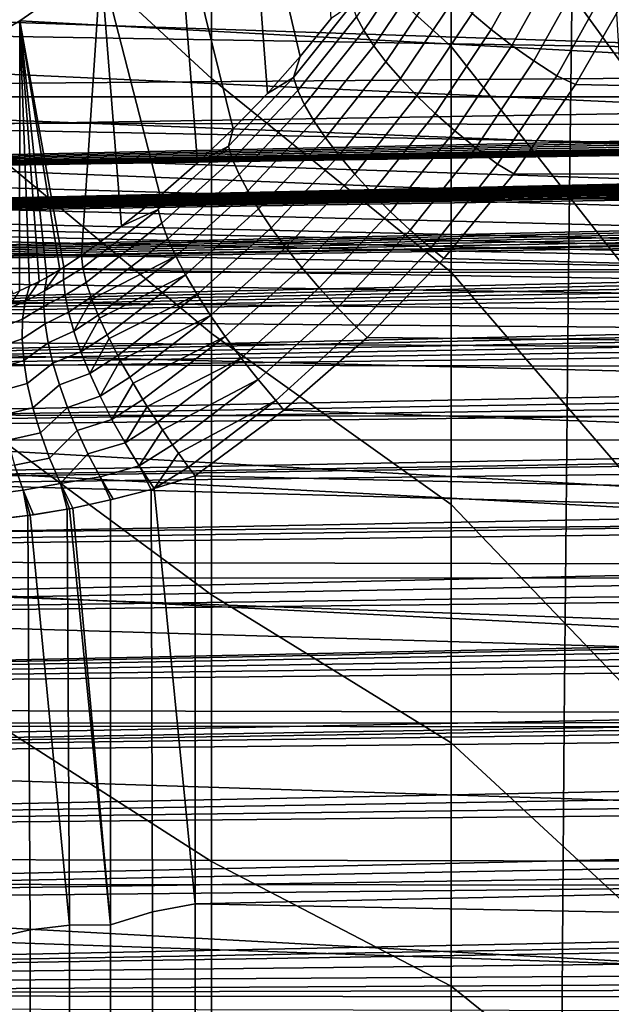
# Model space of a CAD drawing. Header units: metres. Extents: x -23 to 242, y -40 to 23.
# Tile 276 of 450: x 64.47 to 65.8, y 3.45 to 5.67. Entities that reach past the tile are written whole.
import ezdxf

# ---------------------------------------------------------------- set-up
doc = ezdxf.new("R2010")
doc.units = ezdxf.units.M
doc.layers.add('solid_10171013', color=7, linetype='CONTINUOUS')

msp = doc.modelspace()

# ---------------------------------------------------------------- linework, layer by layer
at = {"layer": 'solid_10171013'}
for points in [[(74.807503, 6.034672, 99.604744), (60.5, 7.953808, 94.444389), (60.5, 5.374982, 100.519722), (74.807503, 5.604868, 100.617302)], [(64.899643, 5.54031, 107.174217), (64.899643, 6.101546, 106.86364), (64.304695, 6.703187, 107.789162), (64.304695, 6.089264, 108.131805)], [(61.950001, 5.509885, 115.778069), (79.348846, 5.650169, 115.737411), (79.32534, 6.646879, 115.416168), (61.950001, 6.509772, 115.46376)], [(65.441788, 6.107495, 105.524101), (64.899643, 6.645425, 106.523582), (64.899643, 6.101546, 106.86364), (65.441788, 5.612864, 105.83979)], [(65.929909, 5.433555, 104.586517), (65.929909, 5.859554, 104.283371), (65.441788, 6.584416, 105.182243), (65.441788, 6.107495, 105.524101)], [(63.103245, 6.337586, 114.30481), (76.012917, 5.770648, 113.306557), (76.03054, 4.867699, 113.588341), (63.103245, 5.383677, 114.616074)], [(65.170746, 5.676451, 78.976006), (65.127357, 6.260394, 77.452431), (64.981644, 6.094599, 77.398735), (65.100502, 5.590195, 78.943642)], [(75.555367, 0.669542, 87.244743), (60.5, 0.566861, 87.486641), (60.5, 6.08989, 89.831032), (75.555367, 6.192572, 89.589127)], [(61.771606, 6.116589, 276.929626), (61.759327, 5.099345, 277.021484), (65.707359, 5.102013, 277.755066), (65.720222, 6.119699, 277.663574)], [(65.929909, 4.991906, 104.866371), (65.929909, 5.433555, 104.586517), (65.441788, 6.107495, 105.524101), (65.441788, 5.612864, 105.83979)], [(65.720222, 6.119699, 277.663574), (65.707359, 5.102013, 277.755066), (69.679573, 5.103489, 278.480865), (69.692673, 6.121391, 278.389343)], [(64.899643, 4.963313, 107.45443), (64.899643, 5.54031, 107.174217), (64.304695, 6.089264, 108.131805), (64.304695, 5.45788, 108.441086)], [(65.026482, 5.506855, 78.912285), (64.981644, 6.094599, 77.398735), (64.821892, 5.940114, 77.350128), (64.948807, 5.426555, 78.882027)], [(65.441788, 5.612864, 105.83979), (64.899643, 6.101546, 106.86364), (64.899643, 5.54031, 107.174217), (65.441788, 5.101955, 106.128387)], [(65.026482, 5.506855, 78.912285), (65.100502, 5.590195, 78.943642), (64.981644, 6.094599, 77.398735)], [(64.821892, 5.940114, 77.350128), (79.526909, 5.868989, 77.328209), (79.520798, 4.860824, 77.048141), (64.649666, 5.798499, 77.306778)], [(64.867699, 5.349565, 78.852776), (64.821892, 5.940114, 77.350128), (64.649666, 5.798499, 77.306778), (64.78334, 5.276063, 78.824509)], [(64.867699, 5.349565, 78.852776), (64.948807, 5.426555, 78.882027), (64.821892, 5.940114, 77.350128)], [(65.597588, 5.881966, 79.456955), (65.48938, 5.687457, 79.382622), (65.532753, 5.651077, 79.407501), (65.642715, 5.848817, 79.4832)], [(65.346481, 5.856271, 79.173386), (65.228065, 5.680299, 79.107132), (65.244484, 5.648803, 79.157753), (65.363586, 5.826021, 79.224533)], [(65.642715, 5.848817, 79.4832), (65.532753, 5.651077, 79.407501), (65.579674, 5.615107, 79.425613), (65.691551, 5.816354, 79.5028)], [(65.363586, 5.826021, 79.224533), (65.244484, 5.648803, 79.157753), (65.266724, 5.614599, 79.204216), (65.386833, 5.793505, 79.271713)], [(65.691551, 5.816354, 79.5028), (65.579674, 5.615107, 79.425613), (65.629433, 5.580096, 79.436684), (65.74337, 5.785073, 79.515457)], [(64.465919, 5.670644, 77.268608), (64.649666, 5.798499, 77.306778), (79.520798, 4.860824, 77.048141)], [(64.565933, 5.113607, 78.758278), (64.605431, 5.139841, 78.771278), (64.649666, 5.798499, 77.306778), (64.465919, 5.670644, 77.268608)], [(64.605431, 5.139841, 78.771278), (64.695862, 5.206119, 78.797325), (64.649666, 5.798499, 77.306778)], [(64.695862, 5.206119, 78.797325), (64.78334, 5.276063, 78.824509), (64.649666, 5.798499, 77.306778)], [(65.386833, 5.793505, 79.271713), (65.266724, 5.614599, 79.204216), (65.294449, 5.578208, 79.245819), (65.415855, 5.75922, 79.314209)], [(65.74337, 5.785073, 79.515457), (65.629433, 5.580096, 79.436684), (65.681252, 5.546579, 79.440544), (65.797371, 5.755453, 79.520973)], [(62.987411, 5.768645, 249.339935), (65.811676, 5.763672, 249.925919), (65.831726, 5.436752, 249.811005), (63.007412, 5.442066, 249.22316)], [(65.415855, 5.75922, 79.314209), (65.294449, 5.578208, 79.245819), (65.327232, 5.540189, 79.281921), (65.450211, 5.723689, 79.351372)], [(65.681252, 5.546579, 79.440544), (65.723808, 5.527064, 79.440346), (65.845261, 5.738226, 79.522224), (65.797371, 5.755453, 79.520973)], [(76.160423, 5.311224, 80.33065), (65.845261, 5.738226, 79.522224), (65.723808, 5.527064, 79.440346)], [(65.085014, 5.542775, 78.990898), (65.21772, 5.708604, 79.053139), (65.170746, 5.676451, 78.976006), (65.100502, 5.590195, 78.943642)], [(65.21772, 5.708604, 79.053139), (65.085014, 5.542775, 78.990898), (65.094856, 5.513639, 79.044548), (65.228065, 5.680299, 79.107132)], [(65.450211, 5.723689, 79.351372), (65.327232, 5.540189, 79.281921), (65.364571, 5.501122, 79.311981), (65.48938, 5.687457, 79.382622)], [(66.338516, 5.499023, 101.418304), (60.5, 5.499246, 101.417839), (60.5, 5.701145, 100.984077), (66.35743, 5.603839, 101.202835)], [(63.438198, 5.701145, 100.984077), (66.35743, 5.603839, 101.202835), (60.5, 5.701145, 100.984077)], [(63.438198, 5.701145, 100.984077), (66.376396, 5.701229, 100.983879), (66.35743, 5.603839, 101.202835)], [(65.48938, 5.687457, 79.382622), (65.364571, 5.501122, 79.311981), (65.405899, 5.461606, 79.335518), (65.532753, 5.651077, 79.407501)], [(64.272057, 5.557636, 77.235649), (64.465919, 5.670644, 77.268608), (79.520798, 4.860824, 77.048141)], [(64.450508, 5.053537, 78.696556), (64.465393, 5.059796, 78.706787), (64.465919, 5.670644, 77.268608), (64.272057, 5.557636, 77.235649)], [(64.465393, 5.059796, 78.706787), (64.488152, 5.070269, 78.721001), (64.465919, 5.670644, 77.268608)], [(64.556496, 5.107743, 78.754631), (64.565933, 5.113607, 78.758278), (64.465919, 5.670644, 77.268608)], [(64.526764, 5.090338, 78.741631), (64.556496, 5.107743, 78.754631), (64.465919, 5.670644, 77.268608)], [(64.509735, 5.08113, 78.733063), (64.526764, 5.090338, 78.741631), (64.465919, 5.670644, 77.268608)], [(64.488152, 5.070269, 78.721001), (64.509735, 5.08113, 78.733063), (64.465919, 5.670644, 77.268608)], [(65.228065, 5.680299, 79.107132), (65.094856, 5.513639, 79.044548), (65.110413, 5.480878, 79.094635), (65.244484, 5.648803, 79.157753)], [(61.950001, 4.495093, 116.039619), (79.371819, 4.638237, 116.006134), (79.348846, 5.650169, 115.737411), (61.950001, 5.509885, 115.778069)], [(65.244484, 5.648803, 79.157753), (65.110413, 5.480878, 79.094635), (65.131447, 5.444995, 79.140388), (65.266724, 5.614599, 79.204216)], [(65.532753, 5.651077, 79.407501), (65.405899, 5.461606, 79.335518), (65.450577, 5.422243, 79.352196), (65.579674, 5.615107, 79.425613)], [(65.266724, 5.614599, 79.204216), (65.131447, 5.444995, 79.140388), (65.157639, 5.406538, 79.181114), (65.294449, 5.578208, 79.245819)], [(65.579674, 5.615107, 79.425613), (65.450577, 5.422243, 79.352196), (65.497932, 5.383637, 79.36174), (65.629433, 5.580096, 79.436684)], [(74.805382, 5.593787, 100.643166), (74.807503, 5.604868, 100.617302), (60.5, 5.374982, 100.519722), (60.5, 5.282225, 100.727982)], [(74.79837, 5.582083, 100.669952), (74.805382, 5.593787, 100.643166), (60.5, 5.282225, 100.727982)], [(65.929909, 4.535879, 105.122124), (65.929909, 4.991906, 104.866371), (65.441788, 5.612864, 105.83979), (65.441788, 5.101955, 106.128387)], [(74.786461, 5.569749, 100.697647), (74.79837, 5.582083, 100.669952), (60.5, 5.282225, 100.727982)], [(74.76918, 5.557083, 100.725517), (74.786461, 5.569749, 100.697647), (60.5, 5.282225, 100.727982)], [(65.085014, 5.542775, 78.990898), (65.100502, 5.590195, 78.943642), (65.026482, 5.506855, 78.912285)], [(65.294449, 5.578208, 79.245819), (65.157639, 5.406538, 79.181114), (65.188583, 5.366096, 79.216194), (65.327232, 5.540189, 79.281921)], [(65.629433, 5.580096, 79.436684), (65.497932, 5.383637, 79.36174), (65.547234, 5.346378, 79.364014), (65.681252, 5.546579, 79.440544)], [(74.74678, 5.544189, 100.753342), (74.76918, 5.557083, 100.725517), (60.5, 5.282225, 100.727982)], [(64.069542, 5.460334, 77.207848), (64.272057, 5.557636, 77.235649), (79.520798, 4.860824, 77.048141)], [(74.733742, 5.537721, 100.767097), (74.74678, 5.544189, 100.753342), (60.5, 5.282225, 100.727982)], [(74.719505, 5.531236, 100.780762), (74.733742, 5.537721, 100.767097), (60.5, 5.282225, 100.727982)], [(74.704185, 5.524755, 100.794289), (74.719505, 5.531236, 100.780762), (60.5, 5.282225, 100.727982)], [(65.441788, 5.101955, 106.128387), (64.899643, 5.54031, 107.174217), (64.899643, 4.963313, 107.45443), (65.441788, 4.576251, 106.389076)], [(64.938438, 5.387524, 78.932373), (65.085014, 5.542775, 78.990898), (65.026482, 5.506855, 78.912285), (64.948807, 5.426555, 78.882027)], [(65.085014, 5.542775, 78.990898), (64.938438, 5.387524, 78.932373), (64.947624, 5.357529, 78.985657), (65.094856, 5.513639, 79.044548)], [(65.327232, 5.540189, 79.281921), (65.188583, 5.366096, 79.216194), (65.223808, 5.324286, 79.245087), (65.364571, 5.501122, 79.311981)], [(65.547234, 5.346378, 79.364014), (65.58371, 5.324828, 79.362434), (65.723808, 5.527064, 79.440346), (65.681252, 5.546579, 79.440544)], [(76.160423, 5.311224, 80.33065), (65.723808, 5.527064, 79.440346), (65.58371, 5.324828, 79.362434)], [(74.687798, 5.518289, 100.807655), (74.704185, 5.524755, 100.794289), (60.5, 5.282225, 100.727982)], [(74.670319, 5.511828, 100.820892), (74.687798, 5.518289, 100.807655), (60.5, 5.282225, 100.727982)], [(74.651794, 5.505362, 100.834015), (74.670319, 5.511828, 100.820892), (60.5, 5.282225, 100.727982)], [(74.632248, 5.498886, 100.847046), (74.651794, 5.505362, 100.834015), (60.5, 5.282225, 100.727982), (60.5, 5.182527, 100.932388)], [(65.094856, 5.513639, 79.044548), (64.947624, 5.357529, 78.985657), (64.962135, 5.323506, 79.03521), (65.110413, 5.480878, 79.094635)], [(66.300842, 5.267624, 101.837791), (60.5, 5.268757, 101.835869), (60.5, 5.499246, 101.417839), (66.319656, 5.386907, 101.630043)], [(66.338516, 5.499023, 101.418304), (66.319656, 5.386907, 101.630043), (60.5, 5.499246, 101.417839)], [(74.611656, 5.492406, 100.85997), (74.632248, 5.498886, 100.847046), (60.5, 5.182527, 100.932388)], [(74.590027, 5.485913, 100.87281), (74.611656, 5.492406, 100.85997), (60.5, 5.182527, 100.932388)], [(74.567375, 5.4794, 100.885574), (74.590027, 5.485913, 100.87281), (60.5, 5.182527, 100.932388)], [(65.110413, 5.480878, 79.094635), (64.962135, 5.323506, 79.03521), (64.981743, 5.285976, 79.080269), (65.131447, 5.444995, 79.140388)], [(65.364571, 5.501122, 79.311981), (65.223808, 5.324286, 79.245087), (65.262779, 5.281748, 79.267349), (65.405899, 5.461606, 79.335518)], [(74.543694, 5.472873, 100.898262), (74.567375, 5.4794, 100.885574), (60.5, 5.182527, 100.932388)], [(74.51899, 5.466327, 100.910873), (74.543694, 5.472873, 100.898262), (60.5, 5.182527, 100.932388)], [(74.493256, 5.459752, 100.923439), (74.51899, 5.466327, 100.910873), (60.5, 5.182527, 100.932388)], [(74.466492, 5.453148, 100.935951), (74.493256, 5.459752, 100.923439), (60.5, 5.182527, 100.932388)], [(63.859474, 5.379307, 77.185097), (64.069542, 5.460334, 77.207848), (79.520798, 4.860824, 77.048141)], [(65.405899, 5.461606, 79.335518), (65.262779, 5.281748, 79.267349), (65.304901, 5.239133, 79.282639), (65.450577, 5.422243, 79.352196)], [(74.438705, 5.446519, 100.94841), (74.466492, 5.453148, 100.935951), (60.5, 5.182527, 100.932388)], [(74.409897, 5.439865, 100.960815), (74.438705, 5.446519, 100.94841), (60.5, 5.182527, 100.932388)], [(74.384178, 5.433352, 100.972984), (74.409897, 5.439865, 100.960815), (60.5, 5.182527, 100.932388)], [(63.007412, 5.442066, 249.22316), (65.831726, 5.436752, 249.811005), (65.850571, 5.107436, 249.703018), (63.026211, 5.113017, 249.113358)], [(64.899643, 4.372197, 107.703476), (64.899643, 4.963313, 107.45443), (64.304695, 5.45788, 108.441086), (64.304695, 4.810846, 108.716125)], [(65.131447, 5.444995, 79.140388), (64.981743, 5.285976, 79.080269), (65.006149, 5.245514, 79.120148), (65.157639, 5.406538, 79.181114)], [(74.358162, 5.425789, 100.98719), (74.384178, 5.433352, 100.972984), (60.5, 5.182527, 100.932388)], [(74.331856, 5.417148, 101.003456), (74.358162, 5.425789, 100.98719), (60.5, 5.182527, 100.932388)], [(74.325378, 5.414858, 101.007759), (74.331856, 5.417148, 101.003456), (60.5, 5.182527, 100.932388)], [(74.305275, 5.407385, 101.021812), (74.325378, 5.414858, 101.007759), (60.5, 5.182527, 100.932388)], [(64.938438, 5.387524, 78.932373), (64.948807, 5.426555, 78.882027), (64.867699, 5.349565, 78.852776)], [(65.450577, 5.422243, 79.352196), (65.304901, 5.239133, 79.282639), (65.349518, 5.197093, 79.290733), (65.497932, 5.383637, 79.36174)], [(74.27832, 5.396658, 101.041908), (74.305275, 5.407385, 101.021812), (60.5, 5.182527, 100.932388)], [(74.250992, 5.385007, 101.063614), (74.27832, 5.396658, 101.041908), (60.5, 5.182527, 100.932388), (60.5, 5.075888, 101.132957)], [(65.157639, 5.406538, 79.181114), (65.006149, 5.245514, 79.120148), (65.034988, 5.202738, 79.154243), (65.188583, 5.366096, 79.216194)], [(74.223244, 5.37241, 101.086937), (74.250992, 5.385007, 101.063614), (60.5, 5.075888, 101.132957)], [(74.194954, 5.358943, 101.111679), (74.223244, 5.37241, 101.086937), (60.5, 5.075888, 101.132957)], [(63.103245, 5.383677, 114.616074), (76.03054, 4.867699, 113.588341), (76.047722, 3.95099, 113.821724), (63.103245, 4.41459, 114.876274)], [(63.643776, 5.315352, 77.167397), (63.859474, 5.379307, 77.185097), (79.520798, 4.860824, 77.048141)], [(64.779106, 5.244068, 78.877556), (64.938438, 5.387524, 78.932373), (64.867699, 5.349565, 78.852776), (64.78334, 5.276063, 78.824509)], [(64.938438, 5.387524, 78.932373), (64.779106, 5.244068, 78.877556), (64.787468, 5.213208, 78.930481), (64.947624, 5.357529, 78.985657)], [(65.497932, 5.383637, 79.36174), (65.349518, 5.197093, 79.290733), (65.395958, 5.156271, 79.291496), (65.547234, 5.346378, 79.364014)], [(74.166153, 5.344568, 101.137856), (74.194954, 5.358943, 101.111679), (60.5, 5.075888, 101.132957)], [(64.947624, 5.357529, 78.985657), (64.787468, 5.213208, 78.930481), (64.800735, 5.17795, 78.979523), (64.962135, 5.323506, 79.03521)], [(65.188583, 5.366096, 79.216194), (65.034988, 5.202738, 79.154243), (65.06781, 5.158302, 79.182022), (65.223808, 5.324286, 79.245087)], [(74.136726, 5.329298, 101.165405), (74.166153, 5.344568, 101.137856), (60.5, 5.075888, 101.132957)], [(74.106644, 5.313132, 101.194275), (74.136726, 5.329298, 101.165405), (60.5, 5.075888, 101.132957)], [(65.395958, 5.156271, 79.291496), (65.425789, 5.133147, 79.288712), (65.58371, 5.324828, 79.362434), (65.547234, 5.346378, 79.364014)], [(76.158722, 4.851502, 80.18454), (76.160423, 5.311224, 80.33065), (65.58371, 5.324828, 79.362434), (65.425789, 5.133147, 79.288712)], [(74.07589, 5.29604, 101.224472), (74.106644, 5.313132, 101.194275), (60.5, 5.075888, 101.132957)], [(63.423679, 5.26879, 77.154655), (63.643776, 5.315352, 77.167397), (79.520798, 4.860824, 77.048141)], [(64.962135, 5.323506, 79.03521), (64.800735, 5.17795, 78.979523), (64.818687, 5.138834, 79.023918), (64.981743, 5.285976, 79.080269)], [(65.223808, 5.324286, 79.245087), (65.06781, 5.158302, 79.182022), (65.104111, 5.112886, 79.203064), (65.262779, 5.281748, 79.267349)], [(74.066437, 5.290688, 101.233856), (74.07589, 5.29604, 101.224472), (60.5, 5.075888, 101.132957)], [(74.044334, 5.278005, 101.255966), (74.066437, 5.290688, 101.233856), (60.5, 5.075888, 101.132957)], [(64.981743, 5.285976, 79.080269), (64.818687, 5.138834, 79.023918), (64.841072, 5.096457, 79.062988), (65.006149, 5.245514, 79.120148)], [(65.262779, 5.281748, 79.267349), (65.104111, 5.112886, 79.203064), (65.143349, 5.067185, 79.217049), (65.304901, 5.239133, 79.282639)], [(74.012032, 5.259009, 101.288742), (74.044334, 5.278005, 101.255966), (60.5, 5.075888, 101.132957), (60.5, 4.962163, 101.32991)], [(66.263412, 5.008133, 102.240387), (60.5, 5.00983, 102.237938), (60.5, 5.268757, 101.835869), (66.282074, 5.141317, 102.041321)], [(66.300842, 5.267624, 101.837791), (66.282074, 5.141317, 102.041321), (60.5, 5.268757, 101.835869)], [(73.978867, 5.239002, 101.32283), (74.012032, 5.259009, 101.288742), (60.5, 4.962163, 101.32991)], [(63.200264, 5.239853, 77.146797), (63.423679, 5.26879, 77.154655), (79.520798, 4.860824, 77.048141)], [(64.779106, 5.244068, 78.877556), (64.78334, 5.276063, 78.824509), (64.695862, 5.206119, 78.797325)], [(73.944817, 5.21796, 101.358208), (73.978867, 5.239002, 101.32283), (60.5, 4.962163, 101.32991)], [(62.975502, 5.228853, 77.143822), (63.200264, 5.239853, 77.146797), (79.520798, 4.860824, 77.048141)], [(64.608482, 5.112241, 78.829025), (64.779106, 5.244068, 78.877556), (64.695862, 5.206119, 78.797325), (64.605431, 5.139841, 78.771278)], [(64.779106, 5.244068, 78.877556), (64.608482, 5.112241, 78.829025), (64.616417, 5.079061, 78.883255), (64.787468, 5.213208, 78.930481)], [(65.006149, 5.245514, 79.120148), (64.841072, 5.096457, 79.062988), (64.867531, 5.051467, 79.096146), (65.034988, 5.202738, 79.154243)], [(65.304901, 5.239133, 79.282639), (65.143349, 5.067185, 79.217049), (65.184914, 5.021897, 79.223763), (65.349518, 5.197093, 79.290733)], [(73.909851, 5.195842, 101.394897), (73.944817, 5.21796, 101.358208), (60.5, 4.962163, 101.32991)], [(62.175159, 5.186203, 77.132355), (62.228428, 5.215979, 77.14035), (79.520798, 4.860824, 77.048141)], [(62.228428, 5.215979, 77.14035), (62.975502, 5.228853, 77.143822), (79.520798, 4.860824, 77.048141)], [(64.787468, 5.213208, 78.930481), (64.616417, 5.079061, 78.883255), (64.627419, 5.04549, 78.927589), (64.800735, 5.17795, 78.979523)], [(73.873878, 5.172574, 101.432945), (73.909851, 5.195842, 101.394897), (60.5, 4.962163, 101.32991)], [(65.034988, 5.202738, 79.154243), (64.867531, 5.051467, 79.096146), (64.897659, 5.004553, 79.122879), (65.06781, 5.158302, 79.182022)], [(65.349518, 5.197093, 79.290733), (65.184914, 5.021897, 79.223763), (65.228172, 4.977716, 79.223099), (65.395958, 5.156271, 79.291496)], [(73.836922, 5.148145, 101.472313), (73.873878, 5.172574, 101.432945), (60.5, 4.962163, 101.32991)], [(62.125973, 5.150169, 77.122742), (62.175159, 5.186203, 77.132355), (79.520798, 4.860824, 77.048141)], [(64.800735, 5.17795, 78.979523), (64.627419, 5.04549, 78.927589), (64.62912, 5.040845, 78.933083), (64.818687, 5.138834, 79.023918)], [(73.826538, 5.141187, 101.483414), (73.836922, 5.148145, 101.472313), (60.5, 4.962163, 101.32991), (60.5, 4.841497, 101.52301)], [(62.081612, 5.108467, 77.111702), (62.125973, 5.150169, 77.122742), (79.520798, 4.860824, 77.048141)], [(65.06781, 5.158302, 79.182022), (64.897659, 5.004553, 79.122879), (64.931007, 4.956432, 79.142784), (65.104111, 5.112886, 79.203064)], [(65.395958, 5.156271, 79.291496), (65.228172, 4.977716, 79.223099), (65.251755, 4.954358, 79.219612), (65.425789, 5.133147, 79.288712)], [(73.798882, 5.122453, 101.513084), (73.826538, 5.141187, 101.483414), (60.5, 4.841497, 101.52301)], [(64.608482, 5.112241, 78.829025), (64.605431, 5.139841, 78.771278), (64.565933, 5.113607, 78.758278), (64.564972, 5.084678, 78.812675)], [(64.62912, 5.040845, 78.933083), (64.643501, 5.004879, 78.971359), (64.818687, 5.138834, 79.023918)], [(64.818687, 5.138834, 79.023918), (64.643501, 5.004879, 78.971359), (64.646378, 4.998219, 78.977699), (64.841072, 5.096457, 79.062988)], [(76.158722, 4.851502, 80.18454), (65.425789, 5.133147, 79.288712), (65.251755, 4.954358, 79.219612)], [(73.759727, 5.095458, 101.555252), (73.798882, 5.122453, 101.513084), (60.5, 4.841497, 101.52301)], [(61.759327, 5.099345, 277.021484), (61.749928, 4.080781, 277.096344), (65.697533, 4.082903, 277.829285), (65.707359, 5.102013, 277.755066)], [(62.04282, 5.061658, 77.099426), (62.081612, 5.108467, 77.111702), (79.520798, 4.860824, 77.048141)], [(63.026211, 5.113017, 249.113358), (65.850571, 5.107436, 249.703018), (65.868195, 4.775899, 249.60199), (63.043808, 4.781672, 249.010605)], [(64.564972, 5.084678, 78.812675), (64.565933, 5.113607, 78.758278), (64.556496, 5.107743, 78.754631), (64.521576, 5.060238, 78.792305)], [(64.521576, 5.060238, 78.792305), (64.556496, 5.107743, 78.754631), (64.526764, 5.090338, 78.741631)], [(64.564972, 5.084678, 78.812675), (64.568268, 5.050438, 78.863708), (64.616417, 5.079061, 78.883255), (64.608482, 5.112241, 78.829025)], [(65.104111, 5.112886, 79.203064), (64.931007, 4.956432, 79.142784), (64.967056, 4.907841, 79.15554), (65.143349, 5.067185, 79.217049)], [(65.929909, 4.066788, 105.35305), (65.929909, 4.535879, 105.122124), (65.441788, 5.101955, 106.128387), (65.441788, 4.576251, 106.389076)], [(65.707359, 5.102013, 277.755066), (65.697533, 4.082903, 277.829285), (69.669586, 4.084085, 278.554932), (69.679573, 5.103489, 278.480865)], [(73.719437, 5.067098, 101.598839), (73.759727, 5.095458, 101.555252), (60.5, 4.841497, 101.52301)], [(64.521576, 5.060238, 78.792305), (64.526764, 5.090338, 78.741631), (64.509735, 5.08113, 78.733063), (64.478004, 5.035855, 78.772423)], [(64.478004, 5.035855, 78.772423), (64.509735, 5.08113, 78.733063), (64.488152, 5.070269, 78.721001)], [(64.521576, 5.060238, 78.792305), (64.520287, 5.025167, 78.839951), (64.568268, 5.050438, 78.863708), (64.564972, 5.084678, 78.812675)], [(64.646378, 4.998219, 78.977699), (64.663605, 4.960711, 79.009682), (64.841072, 5.096457, 79.062988)], [(64.841072, 5.096457, 79.062988), (64.663605, 4.960711, 79.009682), (64.6679, 4.951885, 79.016357), (64.867531, 5.051467, 79.096146)], [(73.677895, 5.037245, 101.643951), (73.719437, 5.067098, 101.598839), (60.5, 4.841497, 101.52301)], [(62.010216, 5.010429, 77.086136), (62.04282, 5.061658, 77.099426), (79.520798, 4.860824, 77.048141)], [(64.478004, 5.035855, 78.772423), (64.488152, 5.070269, 78.721001), (64.465393, 5.059796, 78.706787), (64.435791, 5.018419, 78.743584)], [(64.472267, 4.995918, 78.820389), (64.520287, 5.025167, 78.839951), (64.521576, 5.060238, 78.792305), (64.478004, 5.035855, 78.772423)], [(64.568268, 5.050438, 78.863708), (64.575989, 5.011516, 78.910751), (64.627419, 5.04549, 78.927589), (64.616417, 5.079061, 78.883255)], [(65.143349, 5.067185, 79.217049), (64.967056, 4.907841, 79.15554), (65.005257, 4.859521, 79.160973), (65.184914, 5.021897, 79.223763)], [(73.635147, 5.005894, 101.690506), (73.677895, 5.037245, 101.643951), (60.5, 4.841497, 101.52301)], [(64.435791, 5.018419, 78.743584), (64.425179, 4.978121, 78.787453), (64.472267, 4.995918, 78.820389), (64.478004, 5.035855, 78.772423)], [(64.520287, 5.025167, 78.839951), (64.523109, 4.985729, 78.88398), (64.575989, 5.011516, 78.910751), (64.568268, 5.050438, 78.863708)], [(64.575989, 5.011516, 78.910751), (64.588005, 4.968501, 78.953087), (64.62912, 5.040845, 78.933083), (64.627419, 5.04549, 78.927589)], [(64.588005, 4.968501, 78.953087), (64.643501, 5.004879, 78.971359), (64.62912, 5.040845, 78.933083)], [(64.6679, 4.951885, 79.016357), (64.687431, 4.913661, 79.041969), (64.867531, 5.051467, 79.096146)], [(64.867531, 5.051467, 79.096146), (64.687431, 4.913661, 79.041969), (64.693344, 4.902603, 79.048439), (64.897659, 5.004553, 79.122879)], [(64.471169, 4.951155, 78.86425), (64.523109, 4.985729, 78.88398), (64.520287, 5.025167, 78.839951), (64.472267, 4.995918, 78.820389)], [(65.184914, 5.021897, 79.223763), (65.005257, 4.859521, 79.160973), (65.045029, 4.812214, 79.158981), (65.228172, 4.977716, 79.223099)], [(66.226486, 4.721777, 102.624214), (60.5, 4.724248, 102.621094), (60.5, 5.00983, 102.237938), (66.244896, 4.86823, 102.434761)], [(66.263412, 5.008133, 102.240387), (66.244896, 4.86823, 102.434761), (60.5, 5.00983, 102.237938)], [(73.593483, 4.974701, 101.736023), (73.635147, 5.005894, 101.690506), (60.5, 4.841497, 101.52301), (60.5, 4.714332, 101.711571)], [(61.984184, 4.955441, 77.072029), (62.010216, 5.010429, 77.086136), (79.520798, 4.860824, 77.048141)], [(64.425179, 4.978121, 78.787453), (64.41893, 4.93328, 78.827591), (64.471169, 4.951155, 78.86425), (64.472267, 4.995918, 78.820389)], [(64.523109, 4.985729, 78.88398), (64.529999, 4.942476, 78.923775), (64.588005, 4.968501, 78.953087), (64.575989, 5.011516, 78.910751)], [(64.588005, 4.968501, 78.953087), (64.604149, 4.922044, 78.990082), (64.646378, 4.998219, 78.977699), (64.643501, 5.004879, 78.971359)], [(64.604149, 4.922044, 78.990082), (64.663605, 4.960711, 79.009682), (64.646378, 4.998219, 78.977699)], [(64.693344, 4.902603, 79.048439), (64.7146, 4.86445, 79.067734), (64.897659, 5.004553, 79.122879)], [(64.897659, 5.004553, 79.122879), (64.7146, 4.86445, 79.067734), (64.722282, 4.851182, 79.073402), (64.931007, 4.956432, 79.142784)], [(73.545654, 4.938144, 101.788383), (73.593483, 4.974701, 101.736023), (60.5, 4.714332, 101.711571)], [(64.474739, 4.902269, 78.90332), (64.529999, 4.942476, 78.923775), (64.523109, 4.985729, 78.88398), (64.471169, 4.951155, 78.86425)], [(64.529999, 4.942476, 78.923775), (64.540863, 4.896015, 78.958778), (64.604149, 4.922044, 78.990082), (64.588005, 4.968501, 78.953087)], [(65.228172, 4.977716, 79.223099), (65.045029, 4.812214, 79.158981), (65.063759, 4.790076, 79.155342), (65.251755, 4.954358, 79.219612)], [(61.965309, 4.897624, 77.057373), (61.984184, 4.955441, 77.072029), (79.520798, 4.860824, 77.048141)], [(64.41893, 4.93328, 78.827591), (64.417145, 4.884553, 78.863411), (64.474739, 4.902269, 78.90332), (64.471169, 4.951155, 78.86425)], [(64.604149, 4.922044, 78.990082), (64.624161, 4.872849, 79.021179), (64.6679, 4.951885, 79.016357), (64.663605, 4.960711, 79.009682)], [(64.624161, 4.872849, 79.021179), (64.687431, 4.913661, 79.041969), (64.6679, 4.951885, 79.016357)], [(64.722282, 4.851182, 79.073402), (64.744705, 4.81383, 79.086578), (64.931007, 4.956432, 79.142784)], [(64.931007, 4.956432, 79.142784), (64.744705, 4.81383, 79.086578), (64.75425, 4.798466, 79.090843), (64.967056, 4.907841, 79.15554)], [(65.441788, 4.576251, 106.389076), (64.899643, 4.963313, 107.45443), (64.899643, 4.372197, 107.703476), (65.441788, 4.037277, 106.621078)], [(76.156532, 4.388, 80.050911), (76.158722, 4.851502, 80.18454), (65.251755, 4.954358, 79.219612), (65.063759, 4.790076, 79.155342)], [(73.498856, 4.901595, 101.839706), (73.545654, 4.938144, 101.788383), (60.5, 4.714332, 101.711571)], [(64.482918, 4.850029, 78.936981), (64.540863, 4.896015, 78.958778), (64.529999, 4.942476, 78.923775), (64.474739, 4.902269, 78.90332)], [(73.450569, 4.863035, 101.892792), (73.498856, 4.901595, 101.839706), (60.5, 4.714332, 101.711571)], [(64.417145, 4.884553, 78.863411), (64.419838, 4.832654, 78.894402), (64.482918, 4.850029, 78.936981), (64.474739, 4.902269, 78.90332)], [(64.540863, 4.896015, 78.958778), (64.55555, 4.846995, 78.988495), (64.624161, 4.872849, 79.021179), (64.604149, 4.922044, 78.990082)], [(64.624161, 4.872849, 79.021179), (64.647751, 4.821662, 79.045891), (64.693344, 4.902603, 79.048439), (64.687431, 4.913661, 79.041969)], [(64.647751, 4.821662, 79.045891), (64.7146, 4.86445, 79.067734), (64.693344, 4.902603, 79.048439)], [(64.75425, 4.798466, 79.090843), (64.777283, 4.762577, 79.098213), (64.967056, 4.907841, 79.15554)], [(64.967056, 4.907841, 79.15554), (64.777283, 4.762577, 79.098213), (64.788712, 4.745321, 79.100479), (65.005257, 4.859521, 79.160973)], [(61.965309, 4.897624, 77.057373), (79.520798, 4.860824, 77.048141), (79.512314, 3.839415, 76.821045), (61.953896, 4.838088, 77.042473)], [(64.495583, 4.795256, 78.964699), (64.55555, 4.846995, 78.988495), (64.540863, 4.896015, 78.958778), (64.482918, 4.850029, 78.936981)], [(73.400833, 4.82246, 101.947517), (73.450569, 4.863035, 101.892792), (60.5, 4.714332, 101.711571), (60.5, 4.580642, 101.895554)], [(64.55555, 4.846995, 78.988495), (64.573853, 4.796103, 79.01252), (64.647751, 4.821662, 79.045891), (64.624161, 4.872849, 79.021179)], [(64.647751, 4.821662, 79.045891), (64.674553, 4.769258, 79.063858), (64.722282, 4.851182, 79.073402), (64.7146, 4.86445, 79.067734)], [(64.788712, 4.745321, 79.100479), (64.811836, 4.711472, 79.102463), (65.005257, 4.859521, 79.160973)], [(65.005257, 4.859521, 79.160973), (64.811836, 4.711472, 79.102463), (64.825111, 4.69262, 79.102142), (65.045029, 4.812214, 79.158981)], [(61.953896, 4.838088, 77.042473), (79.512314, 3.839415, 76.821045), (61.950001, 4.776998, 77.027382)], [(64.419838, 4.832654, 78.894402), (64.426987, 4.778341, 78.92009), (64.495583, 4.795256, 78.964699), (64.482918, 4.850029, 78.936981)], [(64.51252, 4.738811, 78.986053), (64.573853, 4.796103, 79.01252), (64.55555, 4.846995, 78.988495), (64.495583, 4.795256, 78.964699)], [(64.674553, 4.769258, 79.063858), (64.744705, 4.81383, 79.086578), (64.722282, 4.851182, 79.073402)], [(73.366539, 4.793942, 101.985306), (73.400833, 4.82246, 101.947517), (60.5, 4.580642, 101.895554)], [(64.573853, 4.796103, 79.01252), (64.595512, 4.744053, 79.030502), (64.674553, 4.769258, 79.063858), (64.647751, 4.821662, 79.045891)], [(64.674553, 4.769258, 79.063858), (64.704163, 4.716431, 79.074806), (64.75425, 4.798466, 79.090843), (64.744705, 4.81383, 79.086578)], [(64.825111, 4.69262, 79.102142), (64.847832, 4.661298, 79.099266), (65.045029, 4.812214, 79.158981)], [(65.045029, 4.812214, 79.158981), (64.847832, 4.661298, 79.099266), (64.862846, 4.641228, 79.095818), (65.063759, 4.790076, 79.155342)], [(73.349525, 4.77962, 102.004074), (73.366539, 4.793942, 101.985306), (60.5, 4.580642, 101.895554)], [(64.899643, 3.768644, 107.920647), (64.899643, 4.372197, 107.703476), (64.304695, 4.810846, 108.716125), (64.304695, 4.150016, 108.956139)], [(64.426987, 4.778341, 78.92009), (64.438469, 4.722412, 78.940109), (64.51252, 4.738811, 78.986053), (64.495583, 4.795256, 78.964699)], [(64.533478, 4.68158, 79.000694), (64.595512, 4.744053, 79.030502), (64.573853, 4.796103, 79.01252), (64.51252, 4.738811, 78.986053)], [(64.704163, 4.716431, 79.074806), (64.777283, 4.762577, 79.098213), (64.75425, 4.798466, 79.090843)], [(76.156532, 4.388, 80.050911), (65.063759, 4.790076, 79.155342), (64.862846, 4.641228, 79.095818)], [(73.296623, 4.734422, 102.062454), (73.349525, 4.77962, 102.004074), (60.5, 4.580642, 101.895554)], [(79.501579, 2.807441, 76.647522), (61.950001, 3.752233, 76.804237), (61.950001, 4.776998, 77.027382), (79.512314, 3.839415, 76.821045)], [(63.043808, 4.781672, 249.010605), (65.868195, 4.775899, 249.60199), (65.884605, 4.442318, 249.50795), (63.060184, 4.448209, 248.914948)], [(64.595512, 4.744053, 79.030502), (64.620232, 4.691574, 79.042198), (64.704163, 4.716431, 79.074806), (64.674553, 4.769258, 79.063858)], [(64.704163, 4.716431, 79.074806), (64.736137, 4.663981, 79.07856), (64.788712, 4.745321, 79.100479), (64.777283, 4.762577, 79.098213)], [(73.242104, 4.686732, 102.122665), (73.296623, 4.734422, 102.062454), (60.5, 4.580642, 101.895554), (60.5, 4.440453, 102.074989)], [(66.190224, 4.409882, 102.987534), (60.5, 4.413252, 102.983856), (60.5, 4.724248, 102.621094), (66.208244, 4.568938, 102.80854)], [(66.226486, 4.721777, 102.624214), (66.208244, 4.568938, 102.80854), (60.5, 4.724248, 102.621094)], [(64.438469, 4.722412, 78.940109), (64.454124, 4.665684, 78.95417), (64.533478, 4.68158, 79.000694), (64.51252, 4.738811, 78.986053)], [(64.558121, 4.624462, 79.008392), (64.620232, 4.691574, 79.042198), (64.595512, 4.744053, 79.030502), (64.533478, 4.68158, 79.000694)], [(64.736137, 4.663981, 79.07856), (64.811836, 4.711472, 79.102463), (64.788712, 4.745321, 79.100479)], [(64.620232, 4.691574, 79.042198), (64.647659, 4.6394, 79.047447), (64.736137, 4.663981, 79.07856), (64.704163, 4.716431, 79.074806)], [(64.736137, 4.663981, 79.07856), (64.769882, 4.612658, 79.075043), (64.825111, 4.69262, 79.102142), (64.811836, 4.711472, 79.102463)], [(73.18586, 4.636241, 102.184921), (73.242104, 4.686732, 102.122665), (60.5, 4.440453, 102.074989)], [(64.454124, 4.665684, 78.95417), (64.473732, 4.608988, 78.962059), (64.558121, 4.624462, 79.008392), (64.533478, 4.68158, 79.000694)], [(64.558121, 4.624462, 79.008392), (64.647659, 4.6394, 79.047447), (64.620232, 4.691574, 79.042198)], [(64.769882, 4.612658, 79.075043), (64.847832, 4.661298, 79.099266), (64.825111, 4.69262, 79.102142)], [(64.377808, 4.654565, 78.900887), (64.392532, 4.598351, 78.90831), (64.473732, 4.608988, 78.962059), (64.454124, 4.665684, 78.95417)], [(64.647659, 4.6394, 79.047447), (64.677254, 4.588348, 79.04615), (64.763359, 4.610809, 79.07328), (64.736137, 4.663981, 79.07856)], [(64.763359, 4.610809, 79.07328), (64.769882, 4.612658, 79.075043), (64.736137, 4.663981, 79.07856)], [(64.769882, 4.612658, 79.075043), (64.862846, 4.641228, 79.095818), (64.847832, 4.661298, 79.099266)], [(73.145714, 4.599466, 102.229347), (73.18586, 4.636241, 102.184921), (60.5, 4.440453, 102.074989)], [(61.950001, 4.495093, 116.039619), (79.394135, 3.613911, 116.221619), (79.371819, 4.638237, 116.006134)], [(64.558121, 4.624462, 79.008392), (64.585869, 4.568458, 79.008987), (64.671089, 4.586877, 79.043922), (64.647659, 4.6394, 79.047447)], [(64.671089, 4.586877, 79.043922), (64.677254, 4.588348, 79.04615), (64.647659, 4.6394, 79.047447)], [(64.769882, 4.612658, 79.075043), (64.862846, 3.672947, 78.859093), (64.862846, 4.641228, 79.095818)], [(76.156532, 4.388, 80.050911), (64.862846, 4.641228, 79.095818), (64.862846, 3.672947, 78.859093), (76.153877, 3.921061, 79.929871)], [(64.473732, 4.608988, 78.962059), (64.496803, 4.553286, 78.9636), (64.57312, 4.566022, 79.003067), (64.558121, 4.624462, 79.008392)], [(64.578438, 4.567027, 79.005562), (64.585869, 4.568458, 79.008987), (64.558121, 4.624462, 79.008392)], [(64.57312, 4.566022, 79.003067), (64.578438, 4.567027, 79.005562), (64.558121, 4.624462, 79.008392)], [(64.763359, 4.610809, 79.07328), (64.766434, 3.654556, 78.841637), (64.862846, 3.672947, 78.859093), (64.769882, 4.612658, 79.075043)], [(73.127914, 4.58295, 102.249046), (73.145714, 4.599466, 102.229347), (60.5, 4.440453, 102.074989), (60.5, 4.294275, 102.249214)], [(64.392532, 4.598351, 78.90831), (64.411072, 4.54299, 78.910118), (64.48423, 4.5515, 78.956398), (64.473732, 4.608988, 78.962059)], [(64.489349, 4.552216, 78.959358), (64.496803, 4.553286, 78.9636), (64.473732, 4.608988, 78.962059)], [(64.48423, 4.5515, 78.956398), (64.489349, 4.552216, 78.959358), (64.473732, 4.608988, 78.962059)], [(64.671089, 4.586877, 79.043922), (64.763359, 4.610809, 79.07328), (64.677254, 4.588348, 79.04615)], [(64.671104, 3.625374, 78.81218), (64.766434, 3.654556, 78.841637), (64.763359, 4.610809, 79.07328), (64.671089, 4.586877, 79.043922)], [(73.068184, 4.526458, 102.315323), (73.127914, 4.58295, 102.249046), (60.5, 4.294275, 102.249214)], [(64.671104, 3.625374, 78.81218), (64.585869, 4.568458, 79.008987), (64.578438, 4.567027, 79.005562)], [(64.671104, 3.625374, 78.81218), (64.671089, 4.586877, 79.043922), (64.585869, 4.568458, 79.008987)], [(65.929909, 3.585984, 105.558472), (65.929909, 4.066788, 105.35305), (65.441788, 4.576251, 106.389076), (65.441788, 4.037277, 106.621078)], [(64.404701, 4.542409, 78.905708), (64.48423, 4.5515, 78.956398), (64.411072, 4.54299, 78.910118)], [(64.404716, 3.595361, 78.681038), (64.489372, 3.614516, 78.735512), (64.48423, 4.5515, 78.956398), (64.404701, 4.542409, 78.905708)], [(64.578453, 3.624388, 78.779343), (64.489349, 4.552216, 78.959358), (64.48423, 4.5515, 78.956398), (64.489372, 3.614516, 78.735512)], [(64.489349, 4.552216, 78.959358), (64.57312, 4.566022, 79.003067), (64.496803, 4.553286, 78.9636)], [(64.578453, 3.624388, 78.779343), (64.57312, 4.566022, 79.003067), (64.489349, 4.552216, 78.959358)], [(64.671104, 3.625374, 78.81218), (64.578438, 4.567027, 79.005562), (64.57312, 4.566022, 79.003067), (64.578453, 3.624388, 78.779343)], [(73.006638, 4.466626, 102.383682), (73.068184, 4.526458, 102.315323), (60.5, 4.294275, 102.249214)], [(61.950001, 4.495093, 116.039619), (61.950001, 3.467007, 116.24794), (78.970924, 3.564719, 116.230568), (79.394135, 3.613911, 116.221619)], [(72.975182, 4.435415, 102.418625), (73.006638, 4.466626, 102.383682), (60.5, 4.294275, 102.249214)], [(72.94326, 4.403237, 102.454147), (72.975182, 4.435415, 102.418625), (60.5, 4.294275, 102.249214), (60.5, 4.142086, 102.418221)], [(63.060184, 4.448209, 248.914948), (65.884605, 4.442318, 249.50795), (65.89978, 4.106869, 249.420975), (63.07534, 4.112801, 248.826416)], [(66.154747, 4.073881, 103.328674), (60.5, 4.077909, 103.324844), (60.5, 4.413252, 102.983856), (66.172371, 4.244794, 103.160988)], [(66.190224, 4.409882, 102.987534), (66.172371, 4.244794, 103.160988), (60.5, 4.413252, 102.983856)], [(63.103245, 4.41459, 114.876274), (76.047722, 3.95099, 113.821724), (76.064369, 3.023151, 114.006035), (63.103245, 3.43306, 115.084679)], [(72.93187, 4.391624, 102.46685), (72.94326, 4.403237, 102.454147), (60.5, 4.142086, 102.418221)], [(72.910866, 4.370013, 102.490311), (72.93187, 4.391624, 102.46685), (60.5, 4.142086, 102.418221)], [(72.877991, 4.335782, 102.527031), (72.910866, 4.370013, 102.490311), (60.5, 4.142086, 102.418221)], [(65.441788, 4.037277, 106.621078), (64.899643, 4.372197, 107.703476), (64.899643, 3.768644, 107.920647), (65.441788, 3.486595, 106.823738)], [(72.844643, 4.300571, 102.564232), (72.877991, 4.335782, 102.527031), (60.5, 4.142086, 102.418221)], [(72.810829, 4.264281, 102.602005), (72.844643, 4.300571, 102.564232), (60.5, 4.142086, 102.418221)], [(72.776543, 4.226806, 102.640404), (72.810829, 4.264281, 102.602005), (60.5, 4.142086, 102.418221), (60.5, 3.983908, 102.582016)], [(72.741783, 4.188041, 102.679497), (72.776543, 4.226806, 102.640404), (60.5, 3.983908, 102.582016)], [(72.726532, 4.170805, 102.696678), (72.741783, 4.188041, 102.679497), (60.5, 3.983908, 102.582016)], [(72.706535, 4.148043, 102.719185), (72.726532, 4.170805, 102.696678), (60.5, 3.983908, 102.582016)], [(72.670807, 4.10685, 102.759377), (72.706535, 4.148043, 102.719185), (60.5, 3.983908, 102.582016)], [(64.899643, 3.154369, 108.105339), (64.899643, 3.768644, 107.920647), (64.304695, 4.150016, 108.956139), (64.304695, 3.477286, 109.160431)], [(72.634613, 4.064324, 102.800171), (72.670807, 4.10685, 102.759377), (60.5, 3.983908, 102.582016), (60.5, 3.820319, 102.740013)], [(63.07534, 4.112801, 248.826416), (65.89978, 4.106869, 249.420975), (65.913719, 3.769729, 249.34108), (63.089264, 3.775623, 248.745102)], [(66.120308, 3.71543, 103.645981), (60.5, 3.720433, 103.641815), (60.5, 4.077909, 103.324844), (66.137405, 3.897359, 103.490402)], [(66.154747, 4.073881, 103.328674), (66.137405, 3.897359, 103.490402), (60.5, 4.077909, 103.324844)], [(61.749928, 4.080781, 277.096344), (61.743279, 3.06123, 277.15451), (65.690643, 3.062721, 277.886719), (65.697533, 4.082903, 277.829285)], [(65.697533, 4.082903, 277.829285), (65.690643, 3.062721, 277.886719), (69.662666, 3.063542, 278.612061), (69.669586, 4.084085, 278.554932)], [(72.597969, 4.020323, 102.841644), (72.634613, 4.064324, 102.800171), (60.5, 3.820319, 102.740013)], [(65.929909, 3.094852, 105.737808), (65.929909, 3.585984, 105.558472), (65.441788, 4.037277, 106.621078), (65.441788, 3.486595, 106.823738)], [(72.56089, 3.974702, 102.883881), (72.597969, 4.020323, 102.841644), (60.5, 3.820319, 102.740013)], [(72.53067, 3.936808, 102.918381), (72.56089, 3.974702, 102.883881), (60.5, 3.820319, 102.740013)], [(72.523346, 3.927544, 102.926735), (72.53067, 3.936808, 102.918381), (60.5, 3.820319, 102.740013), (60.5, 3.651298, 102.892181)], [(72.485313, 3.878906, 102.970108), (72.523346, 3.927544, 102.926735), (60.5, 3.651298, 102.892181)], [(76.150749, 3.451025, 79.821495), (76.153877, 3.921061, 79.929871), (64.862846, 3.672947, 78.859093)], [(72.446861, 3.828594, 103.014099), (72.485313, 3.878906, 102.970108), (60.5, 3.651298, 102.892181)], [(72.408035, 3.776406, 103.058838), (72.446861, 3.828594, 103.014099), (60.5, 3.651298, 102.892181)], [(72.368896, 3.722133, 103.104408), (72.408035, 3.776406, 103.058838), (60.5, 3.651298, 102.892181), (60.5, 3.476866, 103.038544)], [(63.089264, 3.775623, 248.745102), (65.913719, 3.769729, 249.34108), (65.926414, 3.431073, 249.268326), (63.101944, 3.436852, 248.671021)], [(65.441788, 3.486595, 106.823738), (64.899643, 3.768644, 107.920647), (64.899643, 3.154369, 108.105339), (65.441788, 2.925803, 106.996452)], [(79.488693, 1.76766, 76.528076), (61.950001, 2.718125, 76.635117), (61.950001, 3.752233, 76.804237), (79.501579, 2.807441, 76.647522)], [(72.345848, 3.689485, 103.131363), (72.368896, 3.722133, 103.104408), (60.5, 3.476866, 103.038544)], [(66.087021, 3.336235, 103.937965), (60.5, 3.342014, 103.933823), (60.5, 3.720433, 103.641815), (66.103493, 3.528311, 103.795227)], [(66.120308, 3.71543, 103.645981), (66.103493, 3.528311, 103.795227), (60.5, 3.720433, 103.641815)], [(72.329346, 3.665904, 103.15062), (72.345848, 3.689485, 103.131363), (60.5, 3.476866, 103.038544)], [(72.289352, 3.607803, 103.197327), (72.329346, 3.665904, 103.15062), (60.5, 3.476866, 103.038544)], [(64.671104, 2.652949, 78.631287), (64.766434, 2.68652, 78.65963), (64.766434, 3.654556, 78.841637), (64.671104, 3.625374, 78.81218)], [(64.766434, 2.68652, 78.65963), (64.862846, 2.693465, 78.67411), (64.862846, 3.672947, 78.859093), (64.766434, 3.654556, 78.841637)], [(76.147163, 2.978235, 79.725876), (76.150749, 3.451025, 79.821495), (64.862846, 3.672947, 78.859093), (64.862846, 2.693465, 78.67411)], [(64.404716, 2.637938, 78.505333), (64.489372, 2.666525, 78.559807), (64.489372, 3.614516, 78.735512), (64.404716, 3.595361, 78.681038)], [(64.489372, 2.666525, 78.559807), (64.578453, 2.671276, 78.601898), (64.578453, 3.624388, 78.779343), (64.489372, 3.614516, 78.735512)], [(64.671104, 2.652949, 78.631287), (64.671104, 3.625374, 78.81218), (64.578453, 3.624388, 78.779343), (64.578453, 2.671276, 78.601898)], [(72.249046, 3.547551, 103.244675), (72.289352, 3.607803, 103.197327), (60.5, 3.476866, 103.038544)], [(61.950001, 3.467007, 116.24794), (78.566032, 3.509425, 116.240479), (78.970924, 3.564719, 116.230568)], [(72.208565, 3.48486, 103.292809), (72.249046, 3.547551, 103.244675), (60.5, 3.476866, 103.038544), (60.5, 3.297658, 103.178574)], [(61.950001, 3.467007, 116.24794), (78.179459, 3.44802, 116.251297), (78.566032, 3.509425, 116.240479)], [(72.173401, 3.42825, 103.335297), (72.208565, 3.48486, 103.292809), (60.5, 3.297658, 103.178574)], [(64.899643, 2.531122, 108.257011), (64.899643, 3.154369, 108.105339), (64.304695, 3.477286, 109.160431), (64.304695, 2.794584, 109.328415)], [(65.929909, 2.594806, 105.890541), (65.929909, 3.094852, 105.737808), (65.441788, 3.486595, 106.823738), (65.441788, 2.925803, 106.996452)], [(61.950001, 3.467007, 116.24794), (61.950001, 2.430276, 116.402168), (77.81234, 3.380401, 116.262978), (78.179459, 3.44802, 116.251297)]]:
    msp.add_3dface(points, dxfattribs=at)

doc.saveas('drawing.dxf')
